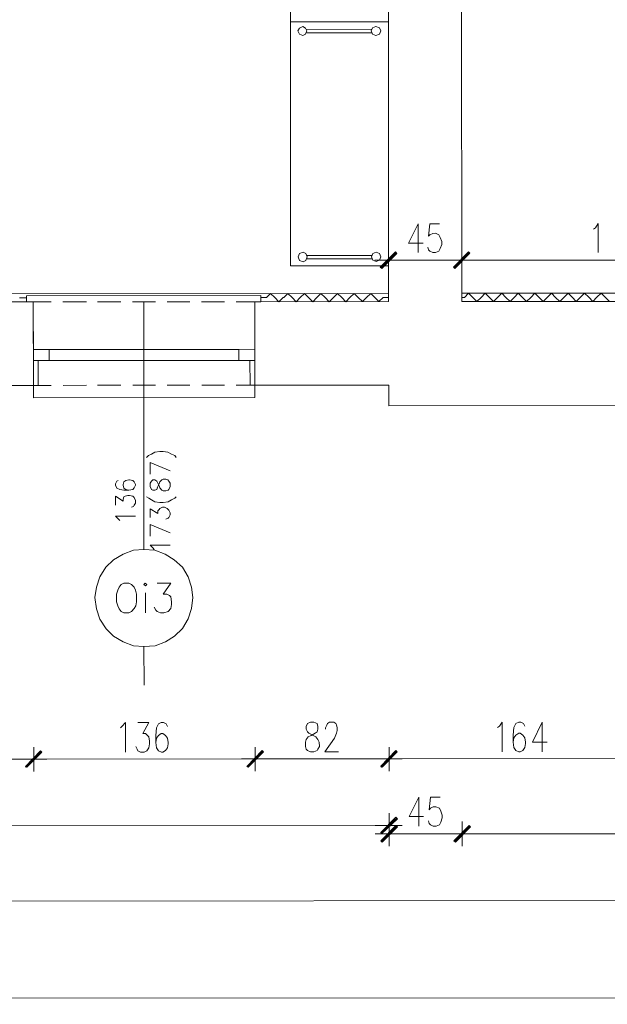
# Model space of a CAD drawing. Header units: inches. Extents: x -5850 to 5646, y 8947 to 13007.
# Tile 359 of 548: x -1718 to -1359, y 8947 to 9550. Entities that reach past the tile are written whole.
import ezdxf

# ---------------------------------------------------------------- set-up
doc = ezdxf.new("R2010")
doc.units = ezdxf.units.IN
doc.header["$MEASUREMENT"] = 0
for name, color, linetype in [('at_Entity', 7, 'Continuous'), ('at_Rect', 7, 'Continuous'), ('at_Solid', 7, 'Continuous')]:
    doc.layers.add(name, color=color, linetype=linetype)

msp = doc.modelspace()

# ---------------------------------------------------------------- hatches: boundary and pattern name
at = {"layer": 'at_Solid', "lineweight": 20}
for points in [[(-1497.62, 9398.43), (-1496.78, 9397.58), (-1488.34, 9407.73)], [(-1496.78, 9397.58), (-1488.34, 9407.73), (-1487.5, 9406.88)], [(-1443.56, 9407.77), (-1452, 9397.62), (-1452.85, 9398.47)], [(-1452.85, 9398.47), (-1452, 9397.62), (-1443.56, 9407.77)], [(-1442.72, 9406.92), (-1443.56, 9407.77), (-1452, 9397.62)], [(-1452, 9397.62), (-1443.56, 9407.77), (-1442.72, 9406.92)], [(-1705.6, 9102.14), (-1714.46, 9091.99), (-1714.88, 9092.42)], [(-1714.88, 9092.42), (-1714.04, 9091.99), (-1705.6, 9102.14)], [(-1704.76, 9101.3), (-1705.6, 9102.14), (-1714.46, 9091.99)], [(-1714.04, 9091.99), (-1705.6, 9102.14), (-1704.76, 9101.3)], [(-1570.01, 9102.26), (-1578.45, 9092.12), (-1579.3, 9092.54)], [(-1579.3, 9092.54), (-1578.45, 9092.12), (-1570.01, 9102.26)], [(-1569.17, 9101.42), (-1570.01, 9102.26), (-1578.45, 9092.12)], [(-1578.45, 9092.12), (-1570.01, 9102.26), (-1569.17, 9101.42)], [(-1488.07, 9102.33), (-1496.93, 9092.19), (-1497.35, 9092.61)], [(-1497.35, 9092.61), (-1496.5, 9092.19), (-1488.07, 9102.33)], [(-1487.22, 9101.49), (-1488.07, 9102.33), (-1496.93, 9092.19)], [(-1496.5, 9092.19), (-1488.07, 9102.33), (-1487.22, 9101.49)], [(-1488.03, 9061.36), (-1496.89, 9051.22), (-1497.31, 9052.06)], [(-1487.19, 9060.52), (-1488.03, 9061.36), (-1496.89, 9051.22)], [(-1497.31, 9046.99), (-1496.46, 9046.15), (-1488.02, 9056.29)], [(-1496.46, 9046.15), (-1488.02, 9056.29), (-1487.18, 9055.45)], [(-1443.25, 9056.33), (-1451.69, 9046.19), (-1452.53, 9047.03)], [(-1452.53, 9047.03), (-1451.69, 9046.19), (-1443.25, 9056.33)], [(-1442.4, 9055.49), (-1443.25, 9056.33), (-1451.69, 9046.19)], [(-1451.69, 9046.19), (-1443.25, 9056.33), (-1442.4, 9055.49)]]:
    msp.add_hatch(color=7, dxfattribs=at).paths.add_polyline_path(points)

# ---------------------------------------------------------------- linework, layer by layer
at = {"layer": 'at_Entity', "color": 7, "lineweight": 20}
for p, q in [((-1447.76, 9377.35), (-1448.23, 9904.93)), ((-1492.54, 9377.31), (-1492.98, 9873.2)), ((-1547.17, 9544.96), (-1548.02, 9543.27)), ((-1545.06, 9545.81), (-1547.17, 9544.96)), ((-1543.37, 9544.96), (-1545.06, 9545.81)), ((-1542.53, 9543.27), (-1543.37, 9544.96)), ((-1542.53, 9544.11), (-1502.82, 9544.15)), ((-1502.4, 9545), (-1503.24, 9543.31)), ((-1500.29, 9545.85), (-1502.4, 9545)), ((-1498.17, 9545), (-1500.29, 9545.85)), ((-1497.33, 9543.31), (-1498.17, 9545)), ((-1548.02, 9543.27), (-1547.17, 9541.15)), ((-1547.17, 9541.15), (-1545.06, 9540.31)), ((-1545.06, 9540.31), (-1543.37, 9541.16)), ((-1543.37, 9541.16), (-1542.53, 9543.27)), ((-1542.53, 9542), (-1502.82, 9542.04)), ((-1503.24, 9543.31), (-1502.4, 9541.19)), ((-1502.4, 9541.19), (-1500.28, 9540.35)), ((-1500.28, 9540.35), (-1498.17, 9541.2)), ((-1498.17, 9541.2), (-1497.33, 9543.31)), ((-1474.41, 9425.06), (-1480.32, 9413.23)), ((-1474.41, 9425.06), (-1474.4, 9407.32)), ((-1467.24, 9425.06), (-1468.07, 9417.46)), ((-1461.32, 9425.07), (-1467.24, 9425.06)), ((-1365.86, 9422.62), (-1364.17, 9425.16)), ((-1364.17, 9425.16), (-1364.15, 9407.42)), ((-1468.07, 9417.46), (-1467.23, 9418.31)), ((-1467.23, 9418.31), (-1465.54, 9419.15)), ((-1465.54, 9419.15), (-1463.85, 9419.16)), ((-1463.85, 9419.16), (-1461.74, 9418.31)), ((-1461.74, 9418.31), (-1460.89, 9416.62)), ((-1367.12, 9421.78), (-1365.86, 9422.62)), ((-1480.32, 9413.23), (-1471.45, 9413.23)), ((-1468.06, 9409.01), (-1468.49, 9410.7)), ((-1460.89, 9416.62), (-1460.04, 9414.09)), ((-1460.04, 9412.4), (-1460.88, 9409.86)), ((-1460.04, 9414.09), (-1460.04, 9412.4)), ((-1547.05, 9406.83), (-1547.89, 9404.72)), ((-1547.89, 9404.72), (-1547.05, 9402.61)), ((-1544.94, 9407.68), (-1547.05, 9406.83)), ((-1543.25, 9406.83), (-1544.94, 9407.68)), ((-1542.4, 9404.72), (-1543.25, 9406.83)), ((-1543.24, 9402.61), (-1542.4, 9404.72)), ((-1542.4, 9405.57), (-1502.7, 9405.6)), ((-1502.28, 9406.87), (-1503.12, 9404.76)), ((-1503.12, 9404.76), (-1502.27, 9402.65)), ((-1500.17, 9407.72), (-1502.28, 9406.87)), ((-1498.05, 9406.87), (-1500.17, 9407.72)), ((-1497.21, 9404.76), (-1498.05, 9406.87)), ((-1498.05, 9402.65), (-1497.21, 9404.76)), ((-1488.34, 9407.73), (-1497.62, 9398.43)), ((-1487.91, 9407.31), (-1497.2, 9398)), ((-1496.78, 9397.58), (-1488.34, 9407.73)), ((-1496.78, 9397.58), (-1488.34, 9407.73)), ((-1487.5, 9406.88), (-1496.78, 9397.58)), ((-1492.55, 9395.05), (-1492.57, 9410.26)), ((-1488.34, 9407.73), (-1487.5, 9406.88)), ((-1467.22, 9408.17), (-1468.06, 9409.01)), ((-1465.53, 9407.33), (-1467.22, 9408.17)), ((-1463.84, 9407.33), (-1465.53, 9407.33)), ((-1461.73, 9408.17), (-1463.84, 9407.33)), ((-1460.88, 9409.86), (-1461.73, 9408.17)), ((-1452.85, 9398.47), (-1443.56, 9407.77)), ((-1443.56, 9407.77), (-1452.85, 9398.47)), ((-1452.43, 9398.04), (-1443.14, 9407.35)), ((-1443.14, 9407.35), (-1452.43, 9398.04)), ((-1443.56, 9407.77), (-1452, 9397.62)), ((-1443.56, 9407.77), (-1452, 9397.62)), ((-1452, 9397.62), (-1443.56, 9407.77)), ((-1452, 9397.62), (-1443.56, 9407.77)), ((-1452, 9397.62), (-1442.72, 9406.92)), ((-1442.72, 9406.92), (-1452, 9397.62)), ((-1447.79, 9410.3), (-1447.77, 9395.09)), ((-1447.77, 9395.09), (-1447.79, 9410.3)), ((-1442.72, 9406.92), (-1443.56, 9407.77)), ((-1443.56, 9407.77), (-1442.72, 9406.92)), ((-1547.05, 9402.61), (-1544.93, 9401.76)), ((-1544.93, 9401.76), (-1543.24, 9402.61)), ((-1542.4, 9403.46), (-1502.69, 9403.49)), ((-1502.27, 9402.65), (-1500.16, 9401.8)), ((-1484.53, 9402.66), (-1501.01, 9402.65)), ((-1500.16, 9401.8), (-1498.05, 9402.65)), ((-1487.07, 9402.66), (-1453.27, 9402.69)), ((-1456.23, 9402.69), (-1439.76, 9402.7)), ((-1439.76, 9402.7), (-1456.23, 9402.69)), ((-1442.29, 9402.7), (-1261.93, 9402.86)), ((-1497.62, 9398.43), (-1496.78, 9397.58)), ((-1452, 9397.62), (-1452.85, 9398.47)), ((-1452.85, 9398.47), (-1452, 9397.62)), ((-2851.82, 9381.17), (-1492.54, 9382.38)), ((-1570.68, 9381.04), (-1714.3, 9380.91)), ((-1714.3, 9380.91), (-1714.3, 9377.11)), ((-1570.68, 9377.24), (-1570.68, 9381.04)), ((-1567.3, 9379.78), (-1564.77, 9382.32)), ((-1564.77, 9382.32), (-1562.23, 9379.78)), ((-1556.74, 9379.79), (-1554.21, 9382.33)), ((-1554.21, 9382.33), (-1551.67, 9379.79)), ((-1546.6, 9379.8), (-1544.07, 9382.33)), ((-1544.07, 9382.33), (-1541.53, 9379.8)), ((-1536.47, 9379.81), (-1533.94, 9382.34)), ((-1533.94, 9382.34), (-1531.4, 9379.81)), ((-1526.33, 9379.82), (-1523.8, 9382.35)), ((-1523.8, 9382.35), (-1521.26, 9379.82)), ((-1516.2, 9379.83), (-1513.66, 9382.36)), ((-1513.66, 9382.36), (-1511.13, 9379.83)), ((-1506.06, 9379.83), (-1503.52, 9382.37)), ((-1503.52, 9382.37), (-1500.99, 9379.84)), ((-1447.76, 9382.42), (-669.28, 9383.12)), ((-1446.07, 9379.89), (-1443.54, 9382.42)), ((-1443.54, 9382.42), (-1441, 9379.89)), ((-1435.93, 9379.9), (-1433.4, 9382.43)), ((-1433.4, 9382.43), (-1430.86, 9379.9)), ((-1425.8, 9379.91), (-1423.27, 9382.44)), ((-1423.27, 9382.44), (-1420.73, 9379.91)), ((-1415.66, 9379.92), (-1413.13, 9382.45)), ((-1413.13, 9382.45), (-1410.59, 9379.92)), ((-1405.52, 9379.92), (-1402.99, 9382.46)), ((-1402.99, 9382.46), (-1400.45, 9379.93)), ((-1395.38, 9379.93), (-1392.85, 9382.47)), ((-1392.85, 9382.47), (-1390.32, 9379.94)), ((-1385.25, 9379.94), (-1382.71, 9382.48)), ((-1382.71, 9382.48), (-1380.18, 9379.95)), ((-1375.11, 9379.95), (-1372.58, 9382.49)), ((-1372.58, 9382.49), (-1370.04, 9379.96)), ((-1364.97, 9379.96), (-1362.44, 9382.5)), ((-1362.44, 9382.5), (-1359.9, 9379.97)), ((-1808.07, 9377.03), (-1710.07, 9377.12)), ((-1718.52, 9379.64), (-1714.3, 9379.65)), ((-1699.09, 9377.13), (-1714.3, 9377.11)), ((-1710.04, 9341.21), (-1710.07, 9377.12)), ((-1710.03, 9326.01), (-1710.07, 9377.12)), ((-1677.55, 9377.15), (-1691.91, 9377.13)), ((-1656.43, 9377.16), (-1670.79, 9377.15)), ((-1635.31, 9377.18), (-1649.25, 9377.17)), ((-1642.49, 9377.18), (-1642.35, 9225.54)), ((-1614.19, 9377.2), (-1628.13, 9377.19)), ((-1593.06, 9377.22), (-1607, 9377.21)), ((-1570.68, 9377.24), (-1585.89, 9377.23)), ((-1574.48, 9377.24), (-1492.54, 9377.31)), ((-1574.45, 9341.34), (-1574.48, 9377.24)), ((-1574.44, 9326.13), (-1574.48, 9377.24)), ((-1570.68, 9379.78), (-1567.3, 9379.78)), ((-1559.69, 9377.25), (-1562.23, 9379.78)), ((-1557.17, 9379.79), (-1559.69, 9377.25)), ((-1557.17, 9379.79), (-1556.74, 9379.79)), ((-1549.14, 9377.26), (-1551.67, 9379.79)), ((-1546.6, 9379.8), (-1549.14, 9377.26)), ((-1539, 9377.27), (-1541.53, 9379.8)), ((-1536.47, 9379.81), (-1539, 9377.27)), ((-1528.86, 9377.28), (-1531.4, 9379.81)), ((-1526.33, 9379.82), (-1528.86, 9377.28)), ((-1518.72, 9377.29), (-1521.26, 9379.82)), ((-1516.2, 9379.83), (-1518.72, 9377.29)), ((-1508.59, 9377.3), (-1511.13, 9379.83)), ((-1506.06, 9379.83), (-1508.59, 9377.3)), ((-1498.45, 9377.31), (-1500.99, 9379.84)), ((-1495.92, 9379.84), (-1498.45, 9377.31)), ((-1495.92, 9379.84), (-1492.54, 9379.85)), ((-1447.76, 9379.89), (-1446.07, 9379.89)), ((-1447.76, 9377.35), (-1329.06, 9377.46)), ((-1438.47, 9377.36), (-1441, 9379.89)), ((-1435.93, 9379.9), (-1438.47, 9377.36)), ((-1428.33, 9377.37), (-1430.86, 9379.9)), ((-1425.8, 9379.91), (-1428.33, 9377.37)), ((-1418.19, 9377.38), (-1420.73, 9379.91)), ((-1415.66, 9379.92), (-1418.19, 9377.38)), ((-1408.05, 9377.39), (-1410.59, 9379.92)), ((-1405.52, 9379.92), (-1408.05, 9377.39)), ((-1397.92, 9377.4), (-1400.45, 9379.93)), ((-1395.38, 9379.93), (-1397.92, 9377.4)), ((-1387.78, 9377.4), (-1390.32, 9379.94)), ((-1385.25, 9379.94), (-1387.78, 9377.4)), ((-1377.64, 9377.41), (-1380.18, 9379.95)), ((-1375.11, 9379.95), (-1377.64, 9377.41)), ((-1367.5, 9377.42), (-1370.04, 9379.96)), ((-1364.97, 9379.96), (-1367.5, 9377.42)), ((-1357.37, 9377.43), (-1359.9, 9379.97)), ((-1584.17, 9348.08), (-1700.33, 9347.98)), ((-1707.08, 9341.22), (-1707.07, 9326.01)), ((-1584.17, 9341.33), (-1700.32, 9341.22)), ((-1577.41, 9341.33), (-1577.39, 9326.13)), ((-1808.02, 9325.92), (-1710.03, 9326.01)), ((-1699.04, 9326.02), (-1710.03, 9326.01)), ((-1710.03, 9326.01), (-1710.02, 9318.4)), ((-1677.5, 9326.04), (-1691.86, 9326.02)), ((-1656.38, 9326.06), (-1670.74, 9326.04)), ((-1635.26, 9326.07), (-1649.2, 9326.06)), ((-1614.14, 9326.09), (-1628.08, 9326.08)), ((-1593.02, 9326.11), (-1606.96, 9326.1)), ((-1574.44, 9326.13), (-1585.84, 9326.12)), ((-1574.44, 9326.13), (-1492.49, 9326.2)), ((-1574.43, 9318.52), (-1574.44, 9326.13)), ((-1492.48, 9313.53), (-1492.49, 9326.2)), ((-1710.02, 9318.4), (-1574.43, 9318.52)), ((-1492.48, 9313.53), (-1329.01, 9313.67)), ((-1637.76, 9283.83), (-1635.65, 9285.1)), ((-1635.65, 9285.1), (-1632.69, 9285.53)), ((-1632.69, 9285.53), (-1630.58, 9285.53)), ((-1630.58, 9285.53), (-1627.62, 9285.11)), ((-1627.62, 9285.11), (-1625.51, 9283.84)), ((-1640.71, 9281.72), (-1639.45, 9282.98)), ((-1639.45, 9282.98), (-1637.76, 9283.83)), ((-1638.59, 9271.58), (-1638.6, 9278.76)), ((-1638.6, 9278.76), (-1626.34, 9273.7)), ((-1625.51, 9283.84), (-1623.39, 9283)), ((-1623.39, 9283), (-1622.55, 9281.73)), ((-1658.86, 9267.34), (-1659.7, 9265.65)), ((-1658.02, 9267.76), (-1658.86, 9267.34)), ((-1654.63, 9266.92), (-1655.06, 9265.23)), ((-1653.37, 9267.77), (-1654.63, 9266.92)), ((-1651.68, 9268.19), (-1653.37, 9267.77)), ((-1651.26, 9268.19), (-1651.68, 9268.19)), ((-1649.15, 9267.77), (-1651.26, 9268.19)), ((-1648.31, 9266.93), (-1649.15, 9267.77)), ((-1647.46, 9265.24), (-1648.31, 9266.93)), ((-1637.74, 9267.36), (-1638.59, 9266.09)), ((-1638.59, 9266.09), (-1638.58, 9263.98)), ((-1636.9, 9268.2), (-1637.74, 9267.36)), ((-1635.63, 9268.21), (-1636.9, 9268.2)), ((-1634.36, 9267.36), (-1635.63, 9268.21)), ((-1633.94, 9266.52), (-1634.36, 9267.36)), ((-1633.1, 9264.4), (-1633.94, 9266.52)), ((-1633.1, 9265.67), (-1632.67, 9266.94)), ((-1632.67, 9266.94), (-1631.4, 9268.21)), ((-1631.4, 9268.21), (-1630.56, 9268.63)), ((-1630.56, 9268.63), (-1628.87, 9268.63)), ((-1628.87, 9268.63), (-1627.61, 9268.21)), ((-1627.61, 9268.21), (-1627.18, 9267.37)), ((-1627.18, 9267.37), (-1626.33, 9266.1)), ((-1626.33, 9266.1), (-1626.33, 9263.99)), ((-1659.7, 9265.65), (-1659.7, 9264.8)), ((-1659.7, 9264.8), (-1658.86, 9263.12)), ((-1658.86, 9263.12), (-1657.17, 9262.27)), ((-1657.17, 9262.27), (-1654.63, 9261.85)), ((-1655.06, 9265.23), (-1655.06, 9264.81)), ((-1655.06, 9264.81), (-1654.63, 9263.12)), ((-1654.63, 9263.12), (-1653.36, 9262.28)), ((-1654.63, 9261.85), (-1651.67, 9261.85)), ((-1653.36, 9262.28), (-1651.67, 9261.85)), ((-1651.67, 9261.85), (-1649.14, 9262.28)), ((-1649.14, 9262.28), (-1648.3, 9263.13)), ((-1648.3, 9263.13), (-1647.46, 9264.81)), ((-1647.46, 9264.81), (-1647.46, 9265.24)), ((-1638.58, 9263.98), (-1637.74, 9262.29)), ((-1637.74, 9262.29), (-1636.89, 9261.87)), ((-1636.89, 9261.87), (-1635.63, 9261.87)), ((-1635.63, 9261.87), (-1634.36, 9262.29)), ((-1634.36, 9262.29), (-1633.94, 9263.56)), ((-1633.94, 9263.56), (-1633.1, 9265.67)), ((-1632.67, 9263.14), (-1633.1, 9264.4)), ((-1631.4, 9261.87), (-1632.67, 9263.14)), ((-1630.56, 9261.45), (-1631.4, 9261.87)), ((-1628.87, 9261.45), (-1630.56, 9261.45)), ((-1627.6, 9261.88), (-1628.87, 9261.45)), ((-1627.18, 9262.3), (-1627.6, 9261.88)), ((-1626.33, 9263.99), (-1627.18, 9262.3)), ((-1659.69, 9252.56), (-1659.7, 9258.05)), ((-1659.7, 9258.05), (-1655.05, 9255.09)), ((-1655.05, 9256.36), (-1654.63, 9257.63)), ((-1655.05, 9255.09), (-1655.05, 9256.36)), ((-1654.63, 9257.63), (-1653.78, 9258.05)), ((-1653.78, 9258.05), (-1652.1, 9258.48)), ((-1652.1, 9258.48), (-1651.25, 9258.48)), ((-1651.25, 9258.48), (-1649.14, 9258.06)), ((-1649.14, 9258.06), (-1648.3, 9257.21)), ((-1648.3, 9257.21), (-1647.45, 9255.52)), ((-1647.45, 9255.52), (-1647.45, 9253.83)), ((-1640.69, 9257.64), (-1639.42, 9256.8)), ((-1639.42, 9256.8), (-1637.73, 9255.95)), ((-1637.73, 9255.95), (-1635.62, 9254.69)), ((-1635.62, 9254.69), (-1632.66, 9254.27)), ((-1632.66, 9254.27), (-1630.55, 9254.27)), ((-1630.55, 9254.27), (-1627.6, 9254.69)), ((-1627.6, 9254.69), (-1625.48, 9255.96)), ((-1625.48, 9255.96), (-1623.37, 9256.81)), ((-1623.37, 9256.81), (-1622.53, 9257.66)), ((-1648.71, 9251.72), (-1649.98, 9251.3)), ((-1648.29, 9252.57), (-1648.71, 9251.72)), ((-1647.45, 9253.83), (-1648.29, 9252.57)), ((-1638.57, 9244.97), (-1638.57, 9250.46)), ((-1638.57, 9250.46), (-1633.92, 9247.51)), ((-1633.92, 9249.2), (-1633.08, 9250.04)), ((-1633.92, 9247.51), (-1633.92, 9249.2)), ((-1633.08, 9250.04), (-1632.66, 9250.47)), ((-1632.66, 9250.47), (-1630.97, 9251.31)), ((-1630.97, 9251.31), (-1629.7, 9251.31)), ((-1629.7, 9251.31), (-1628.02, 9250.47)), ((-1628.02, 9250.47), (-1627.17, 9249.63)), ((-1627.17, 9249.63), (-1626.32, 9247.94)), ((-1626.32, 9247.94), (-1626.32, 9246.67)), ((-1659.68, 9245.8), (-1647.44, 9245.81)), ((-1658, 9244.11), (-1659.68, 9245.8)), ((-1657.15, 9243.26), (-1658, 9244.11)), ((-1627.59, 9244.56), (-1628.85, 9244.13)), ((-1627.16, 9244.98), (-1627.59, 9244.56)), ((-1626.32, 9246.67), (-1627.16, 9244.98)), ((-1638.56, 9233.57), (-1638.56, 9240.75)), ((-1638.56, 9240.75), (-1626.31, 9235.69)), ((-1648.69, 9225.11), (-1655.02, 9222.57)), ((-1642.35, 9225.54), (-1648.69, 9225.11)), ((-1635.59, 9225.12), (-1642.35, 9225.54)), ((-1638.55, 9228.07), (-1626.3, 9228.09)), ((-1636.86, 9226.39), (-1638.55, 9228.07)), ((-1636.02, 9225.54), (-1636.86, 9226.39)), ((-1629.26, 9222.59), (-1635.59, 9225.12)), ((-1660.93, 9219.18), (-1665.57, 9214.53)), ((-1655.02, 9222.57), (-1660.93, 9219.18)), ((-1623.76, 9219.22), (-1629.26, 9222.59)), ((-1618.69, 9214.58), (-1623.76, 9219.22)), ((-1665.57, 9214.53), (-1669.37, 9208.62)), ((-1615.3, 9208.67), (-1618.69, 9214.58)), ((-1669.37, 9208.62), (-1671.48, 9202.28)), ((-1613.18, 9202.33), (-1615.3, 9208.67)), ((-1671.48, 9202.28), (-1672.32, 9195.94)), ((-1658.38, 9200.6), (-1659.22, 9198.07)), ((-1657.54, 9202.29), (-1658.38, 9200.6)), ((-1656.27, 9203.98), (-1657.54, 9202.29)), ((-1654.58, 9204.83), (-1656.27, 9203.98)), ((-1651.62, 9204.83), (-1654.58, 9204.83)), ((-1649.93, 9203.99), (-1651.62, 9204.83)), ((-1648.25, 9202.3), (-1649.93, 9203.99)), ((-1647.4, 9200.61), (-1648.25, 9202.3)), ((-1646.97, 9198.08), (-1647.4, 9200.61)), ((-1641.49, 9204.84), (-1642.33, 9203.99)), ((-1642.33, 9203.99), (-1641.48, 9203.15)), ((-1640.64, 9204), (-1641.49, 9204.84)), ((-1641.48, 9203.15), (-1640.64, 9204)), ((-1634.31, 9204.85), (-1625.86, 9204.85)), ((-1625.86, 9204.85), (-1630.5, 9198.09)), ((-1612.34, 9195.99), (-1613.18, 9202.33)), ((-1672.32, 9195.94), (-1671.47, 9189.18)), ((-1659.22, 9198.07), (-1659.22, 9193.42)), ((-1646.97, 9193.43), (-1646.97, 9198.08)), ((-1641.48, 9198.93), (-1641.47, 9186.68)), ((-1630.5, 9198.09), (-1628.39, 9198.09)), ((-1628.39, 9198.09), (-1626.7, 9197.25)), ((-1626.7, 9197.25), (-1625.85, 9196.41)), ((-1625.85, 9196.41), (-1625.43, 9193.45)), ((-1613.17, 9189.24), (-1612.34, 9195.99)), ((-1671.47, 9189.18), (-1669.35, 9182.85)), ((-1659.22, 9193.42), (-1658.37, 9190.88)), ((-1658.37, 9190.88), (-1657.53, 9189.2)), ((-1657.53, 9189.2), (-1656.26, 9187.51)), ((-1656.26, 9187.51), (-1654.56, 9186.66)), ((-1651.61, 9186.67), (-1649.92, 9187.51)), ((-1649.92, 9187.51), (-1648.24, 9189.21)), ((-1648.24, 9189.21), (-1647.39, 9190.89)), ((-1647.39, 9190.89), (-1646.97, 9193.43)), ((-1635.14, 9188.37), (-1635.99, 9190.06)), ((-1634.29, 9187.53), (-1635.14, 9188.37)), ((-1632.18, 9186.68), (-1634.29, 9187.53)), ((-1627.54, 9187.53), (-1630.07, 9186.69)), ((-1625.85, 9189.23), (-1627.54, 9187.53)), ((-1625.43, 9191.76), (-1625.85, 9189.23)), ((-1625.43, 9193.45), (-1625.43, 9191.76)), ((-1615.28, 9182.9), (-1613.17, 9189.24)), ((-1669.35, 9182.85), (-1665.54, 9176.94)), ((-1654.56, 9186.66), (-1651.61, 9186.67)), ((-1630.07, 9186.69), (-1632.18, 9186.68)), ((-1618.65, 9176.98), (-1615.28, 9182.9)), ((-1665.54, 9176.94), (-1660.89, 9172.3)), ((-1623.72, 9172.33), (-1618.65, 9176.98)), ((-1660.89, 9172.3), (-1654.97, 9168.92)), ((-1629.21, 9168.95), (-1623.72, 9172.33)), ((-1654.97, 9168.92), (-1648.63, 9166.39)), ((-1648.63, 9166.39), (-1642.3, 9165.98)), ((-1642.3, 9165.98), (-1635.54, 9166.41)), ((-1642.3, 9165.98), (-1642.28, 9142.32)), ((-1635.54, 9166.41), (-1629.21, 9168.95)), ((-1656.61, 9116.12), (-1655.77, 9116.97)), ((-1655.77, 9116.97), (-1653.66, 9119.5)), ((-1653.66, 9119.5), (-1653.64, 9101.34)), ((-1646.06, 9119.51), (-1639.3, 9119.52)), ((-1639.3, 9119.52), (-1643.1, 9112.75)), ((-1634.65, 9116.14), (-1635.07, 9111.5)), ((-1633.38, 9118.68), (-1634.65, 9116.14)), ((-1631.7, 9119.52), (-1633.38, 9118.68)), ((-1630.43, 9119.52), (-1631.7, 9119.52)), ((-1628.74, 9118.68), (-1630.43, 9119.52)), ((-1627.9, 9116.99), (-1628.74, 9118.68)), ((-1542.15, 9118.76), (-1542.99, 9117.07)), ((-1542.99, 9117.07), (-1542.99, 9115.38)), ((-1542.99, 9115.38), (-1542.14, 9113.69)), ((-1540.46, 9119.61), (-1542.15, 9118.76)), ((-1538.35, 9119.61), (-1540.46, 9119.61)), ((-1536.23, 9118.76), (-1538.35, 9119.61)), ((-1535.81, 9117.08), (-1536.23, 9118.76)), ((-1536.23, 9113.69), (-1535.81, 9115.39)), ((-1535.81, 9115.39), (-1535.81, 9117.08)), ((-1531.16, 9116.23), (-1530.32, 9117.92)), ((-1531.16, 9115.39), (-1531.16, 9116.23)), ((-1530.32, 9117.92), (-1529.9, 9118.77)), ((-1529.9, 9118.77), (-1528.63, 9119.62)), ((-1528.63, 9119.62), (-1526.1, 9119.62)), ((-1526.1, 9119.62), (-1524.83, 9118.77)), ((-1524.83, 9118.77), (-1524.4, 9117.93)), ((-1524.4, 9117.93), (-1523.98, 9116.24)), ((-1523.98, 9116.24), (-1523.98, 9114.55)), ((-1425.98, 9116.33), (-1424.72, 9117.18)), ((-1424.72, 9117.18), (-1423.03, 9119.71)), ((-1423.03, 9119.71), (-1423.02, 9101.55)), ((-1415.85, 9116.34), (-1416.27, 9111.69)), ((-1414.58, 9118.87), (-1415.85, 9116.34)), ((-1412.89, 9119.72), (-1414.58, 9118.87)), ((-1411.63, 9119.72), (-1412.89, 9119.72)), ((-1409.94, 9118.88), (-1411.63, 9119.72)), ((-1409.09, 9117.19), (-1409.94, 9118.88)), ((-1398.53, 9119.73), (-1404.43, 9107.48)), ((-1398.53, 9119.73), (-1398.52, 9101.57)), ((-1643.1, 9112.75), (-1641.4, 9112.76)), ((-1641.4, 9112.76), (-1640.14, 9111.49)), ((-1640.14, 9111.49), (-1639.29, 9110.65)), ((-1639.29, 9110.65), (-1638.87, 9108.11)), ((-1635.07, 9111.5), (-1635.06, 9107.27)), ((-1634.64, 9109.81), (-1635.06, 9107.27)), ((-1633.38, 9111.5), (-1634.64, 9109.81)), ((-1631.69, 9112.76), (-1633.38, 9111.5)), ((-1630.85, 9112.76), (-1631.69, 9112.76)), ((-1629.16, 9111.5), (-1630.85, 9112.76)), ((-1627.89, 9109.81), (-1629.16, 9111.5)), ((-1627.46, 9107.28), (-1627.89, 9109.81)), ((-1542.98, 9109.04), (-1541.72, 9110.73)), ((-1542.14, 9113.69), (-1541.3, 9112.84)), ((-1541.72, 9110.73), (-1540.03, 9111.58)), ((-1541.3, 9112.84), (-1538.76, 9111.58)), ((-1540.03, 9111.58), (-1537.49, 9112.85)), ((-1538.76, 9111.58), (-1537.07, 9110.74)), ((-1537.49, 9112.85), (-1536.23, 9113.69)), ((-1537.07, 9110.74), (-1535.81, 9109.05)), ((-1525.67, 9109.9), (-1531.57, 9101.45)), ((-1524.4, 9112.86), (-1525.67, 9109.9)), ((-1523.98, 9114.55), (-1524.4, 9112.86)), ((-1416.27, 9111.69), (-1416.26, 9107.47)), ((-1415.84, 9110), (-1416.26, 9107.47)), ((-1414.58, 9111.69), (-1415.84, 9110)), ((-1412.89, 9112.96), (-1414.58, 9111.69)), ((-1412.05, 9112.96), (-1412.89, 9112.96)), ((-1410.35, 9111.7), (-1412.05, 9112.96)), ((-1409.08, 9110.01), (-1410.35, 9111.7)), ((-1408.66, 9107.47), (-1409.08, 9110.01)), ((-1709.83, 9104.25), (-1709.82, 9089.46)), ((-1709.82, 9089.46), (-1709.83, 9104.25)), ((-1646.46, 9103.04), (-1647.31, 9104.73)), ((-1646.05, 9102.19), (-1646.46, 9103.04)), ((-1639.29, 9103.89), (-1640.55, 9102.2)), ((-1638.87, 9106.42), (-1639.29, 9103.89)), ((-1638.87, 9108.11), (-1638.87, 9106.42)), ((-1635.06, 9107.27), (-1634.64, 9103.89)), ((-1634.64, 9103.89), (-1633.37, 9102.2)), ((-1629.15, 9102.21), (-1627.88, 9103.9)), ((-1627.88, 9103.9), (-1627.46, 9106.43)), ((-1627.46, 9106.43), (-1627.46, 9107.28)), ((-1574.24, 9104.37), (-1574.23, 9089.58)), ((-1574.23, 9089.58), (-1574.24, 9104.37)), ((-1543.4, 9107.35), (-1542.98, 9109.04)), ((-1543.4, 9104.82), (-1543.4, 9107.35)), ((-1542.98, 9103.13), (-1543.4, 9104.82)), ((-1542.13, 9102.29), (-1542.98, 9103.13)), ((-1535.8, 9103.14), (-1536.22, 9102.29)), ((-1535.81, 9109.05), (-1534.96, 9107.36)), ((-1534.95, 9104.83), (-1535.8, 9103.14)), ((-1534.96, 9107.36), (-1534.95, 9104.83)), ((-1492.29, 9104.44), (-1492.28, 9089.66)), ((-1492.28, 9089.66), (-1492.29, 9104.44)), ((-1416.26, 9107.47), (-1415.84, 9104.09)), ((-1415.84, 9104.09), (-1414.57, 9102.4)), ((-1410.34, 9102.4), (-1409.08, 9104.09)), ((-1409.08, 9104.09), (-1408.66, 9106.63)), ((-1408.66, 9106.63), (-1408.66, 9107.47)), ((-1404.43, 9107.48), (-1395.56, 9107.49)), ((-1801.9, 9096.99), (-1715.73, 9097.06)), ((-1718.27, 9097.06), (-1701.79, 9097.07)), ((-1701.79, 9097.07), (-1718.27, 9097.06)), ((-1714.88, 9092.42), (-1705.6, 9102.14)), ((-1705.6, 9102.14), (-1714.88, 9092.42)), ((-1714.88, 9091.99), (-1705.18, 9101.72)), ((-1705.6, 9102.14), (-1714.46, 9091.99)), ((-1705.6, 9102.14), (-1714.46, 9091.99)), ((-1705.18, 9101.72), (-1714.46, 9091.99)), ((-1714.46, 9091.99), (-1704.76, 9101.3)), ((-1714.04, 9091.99), (-1705.6, 9102.14)), ((-1714.04, 9091.99), (-1705.6, 9102.14)), ((-1704.76, 9101.3), (-1714.04, 9091.99)), ((-1704.76, 9101.3), (-1705.6, 9102.14)), ((-1705.6, 9102.14), (-1704.76, 9101.3)), ((-1704.33, 9097.07), (-1579.72, 9097.18)), ((-1644.35, 9101.35), (-1646.05, 9102.19)), ((-1642.24, 9101.35), (-1644.35, 9101.35)), ((-1640.55, 9102.2), (-1642.24, 9101.35)), ((-1633.37, 9102.2), (-1631.68, 9101.36)), ((-1631.68, 9101.36), (-1630.84, 9101.36)), ((-1630.84, 9101.36), (-1629.15, 9102.21)), ((-1582.68, 9097.18), (-1566.2, 9097.2)), ((-1566.2, 9097.2), (-1582.68, 9097.18)), ((-1579.3, 9092.54), (-1570.01, 9102.26)), ((-1570.01, 9102.26), (-1579.3, 9092.54)), ((-1578.87, 9092.12), (-1569.59, 9101.84)), ((-1569.59, 9101.84), (-1578.87, 9092.12)), ((-1570.01, 9102.26), (-1578.45, 9092.12)), ((-1570.01, 9102.26), (-1578.45, 9092.12)), ((-1578.45, 9092.12), (-1570.01, 9102.26)), ((-1578.45, 9092.12), (-1570.01, 9102.26)), ((-1578.45, 9092.12), (-1569.17, 9101.42)), ((-1569.17, 9101.42), (-1578.45, 9092.12)), ((-1569.17, 9101.42), (-1570.01, 9102.26)), ((-1570.01, 9102.26), (-1569.17, 9101.42)), ((-1568.74, 9097.19), (-1498.2, 9097.26)), ((-1540.44, 9101.44), (-1542.13, 9102.29)), ((-1538.33, 9101.44), (-1540.44, 9101.44)), ((-1536.22, 9102.29), (-1538.33, 9101.44)), ((-1531.57, 9101.45), (-1523.12, 9101.46)), ((-1500.74, 9097.25), (-1484.26, 9097.27)), ((-1484.26, 9097.27), (-1500.74, 9097.25)), ((-1497.35, 9092.61), (-1488.07, 9102.33)), ((-1488.07, 9102.33), (-1497.35, 9092.61)), ((-1497.35, 9092.19), (-1487.64, 9101.91)), ((-1488.07, 9102.33), (-1496.93, 9092.19)), ((-1488.07, 9102.33), (-1496.93, 9092.19)), ((-1487.64, 9101.91), (-1496.93, 9092.19)), ((-1496.93, 9092.19), (-1487.22, 9101.49)), ((-1496.5, 9092.19), (-1488.07, 9102.33)), ((-1496.5, 9092.19), (-1488.07, 9102.33)), ((-1487.22, 9101.49), (-1496.5, 9092.19)), ((-1487.22, 9101.49), (-1488.07, 9102.33)), ((-1488.07, 9102.33), (-1487.22, 9101.49)), ((-1486.79, 9097.27), (-1334.31, 9097.4)), ((-1414.57, 9102.4), (-1412.88, 9101.56)), ((-1412.88, 9101.56), (-1412.04, 9101.56)), ((-1412.04, 9101.56), (-1410.34, 9102.4)), ((-1714.46, 9091.99), (-1714.88, 9092.42)), ((-1714.88, 9092.42), (-1714.04, 9091.99)), ((-1578.45, 9092.12), (-1579.3, 9092.54)), ((-1579.3, 9092.54), (-1578.45, 9092.12)), ((-1496.93, 9092.19), (-1497.35, 9092.61)), ((-1497.35, 9092.61), (-1496.5, 9092.19)), ((-1474.1, 9073.62), (-1480, 9061.79)), ((-1474.1, 9073.62), (-1474.08, 9055.88)), ((-1466.92, 9073.63), (-1467.76, 9066.03)), ((-1461.01, 9073.63), (-1466.92, 9073.63)), ((-1467.76, 9066.03), (-1466.92, 9066.87)), ((-1466.92, 9066.87), (-1465.23, 9067.72)), ((-1465.23, 9067.72), (-1463.54, 9067.72)), ((-1463.54, 9067.72), (-1461.42, 9066.88)), ((-1461.42, 9066.88), (-1460.57, 9065.19)), ((-1497.31, 9052.06), (-1488.03, 9061.36)), ((-1497.31, 9051.64), (-1487.6, 9060.94)), ((-1488.03, 9061.36), (-1496.89, 9051.22)), ((-1488.03, 9061.36), (-1496.89, 9051.22)), ((-1492.26, 9063.89), (-1492.24, 9048.69)), ((-1487.19, 9060.52), (-1488.03, 9061.36)), ((-1480, 9061.79), (-1471.13, 9061.8)), ((-1460.57, 9065.19), (-1459.73, 9062.65)), ((-1459.73, 9060.96), (-1460.57, 9058.43)), ((-1459.73, 9062.65), (-1459.73, 9060.96)), ((-2846.04, 9055.08), (-1498.16, 9056.28)), ((-1500.7, 9056.28), (-1484.22, 9056.3)), ((-1488.02, 9056.29), (-1497.31, 9046.99)), ((-1496.89, 9051.22), (-1487.19, 9060.52)), ((-1487.6, 9055.87), (-1496.89, 9046.57)), ((-1496.46, 9046.15), (-1488.02, 9056.29)), ((-1496.46, 9046.15), (-1488.02, 9056.29)), ((-1487.18, 9055.45), (-1496.46, 9046.15)), ((-1492.24, 9043.62), (-1492.25, 9058.82)), ((-1488.02, 9056.29), (-1487.18, 9055.45)), ((-1467.75, 9057.58), (-1468.17, 9059.27)), ((-1466.91, 9056.73), (-1467.75, 9057.58)), ((-1465.22, 9055.89), (-1466.91, 9056.73)), ((-1463.53, 9055.89), (-1465.22, 9055.89)), ((-1461.41, 9056.74), (-1463.53, 9055.89)), ((-1460.57, 9058.43), (-1461.41, 9056.74)), ((-1452.53, 9047.03), (-1443.25, 9056.33)), ((-1443.25, 9056.33), (-1452.53, 9047.03)), ((-1452.11, 9046.61), (-1442.83, 9055.91)), ((-1442.83, 9055.91), (-1452.11, 9046.61)), ((-1443.25, 9056.33), (-1451.69, 9046.19)), ((-1443.25, 9056.33), (-1451.69, 9046.19)), ((-1451.69, 9046.19), (-1443.25, 9056.33)), ((-1451.69, 9046.19), (-1443.25, 9056.33)), ((-1451.69, 9046.19), (-1442.4, 9055.49)), ((-1442.4, 9055.49), (-1451.69, 9046.19)), ((-1447.47, 9058.86), (-1447.46, 9043.66)), ((-1447.46, 9043.66), (-1447.47, 9058.86)), ((-1442.4, 9055.49), (-1443.25, 9056.33)), ((-1443.25, 9056.33), (-1442.4, 9055.49)), ((-1484.22, 9051.23), (-1500.69, 9051.21)), ((-1496.89, 9051.22), (-1497.31, 9052.06)), ((-1486.75, 9051.22), (-1452.96, 9051.25)), ((-1455.92, 9051.25), (-1439.44, 9051.27)), ((-1439.44, 9051.27), (-1455.92, 9051.25)), ((-1441.98, 9051.26), (-669.83, 9051.95)), ((-1497.31, 9046.99), (-1496.46, 9046.15)), ((-1451.69, 9046.19), (-1452.53, 9047.03)), ((-1452.53, 9047.03), (-1451.69, 9046.19)), ((-5343.24, 9006.81), (-625.02, 9011.02))]:
    msp.add_line(p, q, dxfattribs=at)
at = {"layer": 'at_Rect', "color": 7, "lineweight": 20}
for p, q in [((-1552.8, 9698.28), (-1552.67, 9548.75)), ((-1492.69, 9548.81), (-1492.82, 9698.34)), ((-1492.69, 9548.81), (-1552.67, 9548.75)), ((-1552.67, 9548.75), (-1492.69, 9548.81)), ((-1552.67, 9548.75), (-1552.54, 9399.22)), ((-1492.56, 9399.28), (-1492.69, 9548.81)), ((-1492.56, 9399.28), (-1552.54, 9399.22)), ((-1710.04, 9347.97), (-1700.33, 9347.98)), ((-1710.04, 9347.97), (-1710.04, 9341.21)), ((-1700.32, 9341.22), (-1700.33, 9347.98)), ((-1584.17, 9348.08), (-1574.46, 9348.09)), ((-1584.17, 9348.08), (-1584.17, 9341.33)), ((-1574.45, 9341.34), (-1574.46, 9348.09)), ((-1700.32, 9341.22), (-1710.04, 9341.21)), ((-1574.45, 9341.34), (-1584.17, 9341.33)), ((1968.99, 8953.78), (-5846.64, 8946.8))]:
    msp.add_line(p, q, dxfattribs=at)

doc.saveas('drawing.dxf')
